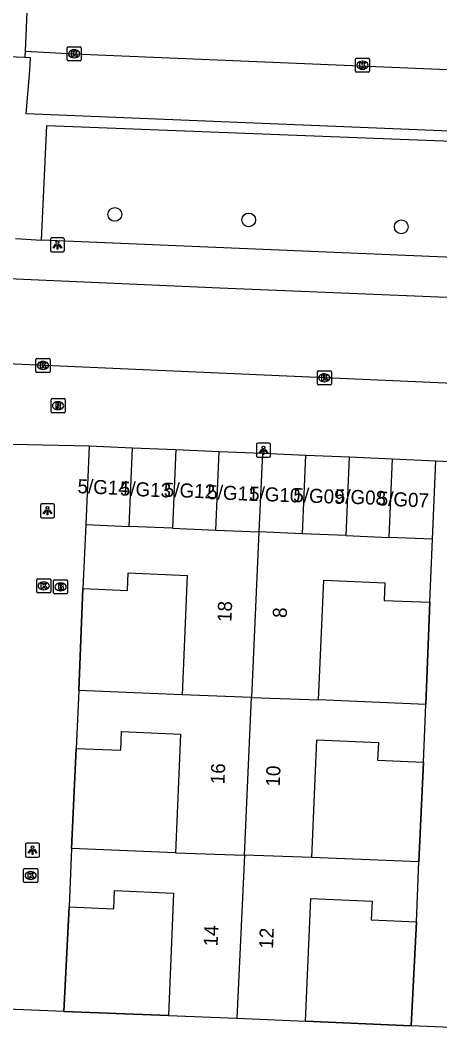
# Model space of a CAD drawing. Extents: x 160787 to 161428, y 386828 to 387483.
# Drawn here: x 161261.1 to 161290.9, y 387319.7 to 387391.4 of the extents above; entities that cross this region are included whole.
import ezdxf

# ---------------------------------------------------------------- set-up
doc = ezdxf.new("R2010")
doc.units = 0
for name, color, linetype in [('IMGEO_Boom', 7, 'Continuous'), ('IMGEO_Brandkraan', 7, 'Continuous'), ('IMGEO_Kolk', 7, 'Continuous'), ('IMGEO_Lichtpunt', 7, 'Continuous'), ('IMGEO_Muur', 7, 'Continuous'), ('IMGEO_Pand', 7, 'Continuous'), ('IMGEO_Pand_nummerreeks', 7, 'Continuous'), ('IMGEO_Rijbaan_lokaal_gesloten', 7, 'Continuous'), ('IMGEO_Rijbaan_lokaal_open', 7, 'Continuous'), ('IMGEO_Rioolput', 7, 'Continuous'), ('IMGEO_Voetpad_open', 7, 'Continuous')]:
    doc.layers.add(name, color=color, linetype=linetype)

msp = doc.modelspace()

# ---------------------------------------------------------------- linework, layer by layer
at = {"layer": 'IMGEO_Boom'}
for centre in [(161267.839, 387377.587), (161277.352, 387377.194), (161288.198, 387376.7)]:
    msp.add_circle(centre, 0.489, dxfattribs=at)
at = {"layer": 'IMGEO_Brandkraan'}
for p, q in [((161263.48, 387350.685), (161263.48, 387351.537)), ((161263.555, 387351.611), (161264.407, 387351.611)), ((161264.481, 387351.537), (161264.481, 387350.685)), ((161263.991, 387350.831), (161263.966, 387350.831)), ((161263.968, 387351.391), (161263.993, 387351.391)), ((161264.407, 387350.611), (161263.555, 387350.611))]:
    msp.add_line(p, q, dxfattribs=at)
for points in [[(161263.48, 387350.685), (161263.48, 387351.537)], [(161263.555, 387351.611), (161264.407, 387351.611)], [(161264.481, 387351.537), (161264.481, 387350.685)], [(161263.828, 387351.311), (161263.828, 387350.911), (161264.041, 387350.911)], [(161264.059, 387351.311), (161263.828, 387351.311)], [(161264.007, 387351.23), (161263.953, 387351.23), (161263.953, 387351.154)], [(161263.953, 387351.154), (161264.006, 387351.154)], [(161264.015, 387351.078), (161263.953, 387351.078), (161263.953, 387350.997)], [(161263.953, 387350.997), (161264.015, 387350.997)], [(161264.407, 387350.611), (161263.555, 387350.611)]]:
    msp.add_lwpolyline(points, dxfattribs=at)
for centre, radius, start, end in [((161263.557, 387351.535), 0.0765, 91.55205, 178.44795), ((161263.557, 387351.535), 0.0765, 91.55205, 178.44795), ((161264.405, 387351.535), 0.0765, 1.55205, 88.44795), ((161264.405, 387351.535), 0.0765, 1.55205, 88.44795), ((161264.008, 387351.192), 0.0379, 267.82845, 90.93552), ((161264.016, 387351.037), 0.0404, 269.87594, 90.50774), ((161264.047, 387351.162), 0.251, 268.66757, 293.53466), ((161264.063, 387351.166), 0.145, 59.4692, 91.53667), ((161264.088, 387351.213), 0.0922, 285.51372, 58.15012), ((161264.093, 387351.021), 0.105, 301.31148, 78.98903), ((161263.557, 387350.687), 0.0765, 181.55205, 268.44795), ((161263.557, 387350.687), 0.0765, 181.55205, 268.44795), ((161264.405, 387350.687), 0.0765, 271.55205, 358.44795), ((161264.405, 387350.687), 0.0765, 271.55205, 358.44795)]:
    msp.add_arc(centre, radius, start, end, dxfattribs=at)
for centre, major_axis, ratio, start_param, end_param in [((161263.967, 387351.111), (-0.387, 0.002), 0.722429, 4.712389, 7.853982), ((161263.992, 387351.111), (-0.39, 0.002), 0.717154, 1.570796, 4.712389)]:
    msp.add_ellipse(centre, major_axis=major_axis, ratio=ratio, start_param=start_param, end_param=end_param, dxfattribs=at)
at = {"layer": 'IMGEO_Kolk'}
for p, q in [((161264.443, 387388.575), (161264.443, 387389.427)), ((161264.518, 387389.501), (161265.37, 387389.501)), ((161265.444, 387389.427), (161265.444, 387388.575)), ((161264.954, 387388.721), (161264.929, 387388.721)), ((161264.931, 387389.281), (161264.956, 387389.281)), ((161265.37, 387388.501), (161264.518, 387388.501)), ((161284.944, 387387.761), (161284.944, 387388.613)), ((161285.019, 387388.687), (161285.871, 387388.687)), ((161285.432, 387388.467), (161285.457, 387388.467)), ((161285.945, 387388.613), (161285.945, 387387.761)), ((161285.871, 387387.687), (161285.019, 387387.687)), ((161285.455, 387387.907), (161285.43, 387387.907)), ((161262.228, 387366.422), (161262.228, 387367.274)), ((161262.303, 387367.348), (161263.155, 387367.348)), ((161263.229, 387367.274), (161263.229, 387366.422)), ((161262.739, 387366.568), (161262.714, 387366.568)), ((161262.716, 387367.128), (161262.741, 387367.128)), ((161263.155, 387366.348), (161262.303, 387366.348)), ((161282.233, 387365.543), (161282.233, 387366.395)), ((161282.308, 387366.469), (161283.16, 387366.469)), ((161282.721, 387366.249), (161282.746, 387366.249)), ((161283.234, 387366.395), (161283.234, 387365.543)), ((161283.16, 387365.469), (161282.308, 387365.469)), ((161282.744, 387365.689), (161282.719, 387365.689)), ((161262.281, 387350.756), (161262.281, 387351.608)), ((161262.356, 387351.682), (161263.208, 387351.682)), ((161262.769, 387351.462), (161262.794, 387351.462)), ((161263.282, 387351.608), (161263.282, 387350.756)), ((161262.792, 387350.902), (161262.767, 387350.902)), ((161263.208, 387350.682), (161262.356, 387350.682)), ((161261.355, 387330.164), (161261.355, 387331.016)), ((161261.43, 387331.09), (161262.282, 387331.09)), ((161261.843, 387330.87), (161261.868, 387330.87)), ((161262.356, 387331.016), (161262.356, 387330.164)), ((161262.282, 387330.09), (161261.43, 387330.09)), ((161261.866, 387330.31), (161261.841, 387330.31))]:
    msp.add_line(p, q, dxfattribs=at)
for points in [[(161264.443, 387388.575), (161264.443, 387389.427)], [(161264.518, 387389.501), (161265.37, 387389.501)], [(161265.444, 387389.427), (161265.444, 387388.575)], [(161264.764, 387389.201), (161264.887, 387389.201), (161264.887, 387389.05), (161265.017, 387389.201), (161265.181, 387389.201), (161265.035, 387389.05), (161265.188, 387388.801), (161265.036, 387388.801), (161264.951, 387388.965), (161264.887, 387388.898), (161264.887, 387388.801), (161264.764, 387388.801), (161264.764, 387389.201)], [(161265.37, 387388.501), (161264.518, 387388.501)], [(161284.944, 387387.761), (161284.944, 387388.613)], [(161285.019, 387388.687), (161285.871, 387388.687)], [(161285.265, 387388.387), (161285.388, 387388.387), (161285.388, 387388.236), (161285.518, 387388.387), (161285.682, 387388.387), (161285.536, 387388.236), (161285.689, 387387.987), (161285.537, 387387.987), (161285.452, 387388.151), (161285.388, 387388.084), (161285.388, 387387.987), (161285.265, 387387.987), (161285.265, 387388.387)], [(161285.945, 387388.613), (161285.945, 387387.761)], [(161285.871, 387387.687), (161285.019, 387387.687)], [(161262.228, 387366.422), (161262.228, 387367.274)], [(161262.303, 387367.348), (161263.155, 387367.348)], [(161263.229, 387367.274), (161263.229, 387366.422)], [(161262.549, 387367.048), (161262.672, 387367.048), (161262.672, 387366.897), (161262.802, 387367.048), (161262.966, 387367.048), (161262.82, 387366.897), (161262.973, 387366.648), (161262.821, 387366.648), (161262.736, 387366.812), (161262.672, 387366.745), (161262.672, 387366.648), (161262.549, 387366.648), (161262.549, 387367.048)], [(161263.155, 387366.348), (161262.303, 387366.348)], [(161282.233, 387365.543), (161282.233, 387366.395)], [(161282.308, 387366.469), (161283.16, 387366.469)], [(161282.554, 387366.169), (161282.677, 387366.169), (161282.677, 387366.018), (161282.807, 387366.169), (161282.971, 387366.169), (161282.825, 387366.018), (161282.978, 387365.769), (161282.826, 387365.769), (161282.741, 387365.933), (161282.677, 387365.866), (161282.677, 387365.769), (161282.554, 387365.769), (161282.554, 387366.169)], [(161283.234, 387366.395), (161283.234, 387365.543)], [(161283.16, 387365.469), (161282.308, 387365.469)], [(161262.281, 387350.756), (161262.281, 387351.608)], [(161262.356, 387351.682), (161263.208, 387351.682)], [(161263.282, 387351.608), (161263.282, 387350.756)], [(161262.602, 387351.382), (161262.725, 387351.382), (161262.725, 387351.231), (161262.855, 387351.382), (161263.019, 387351.382), (161262.873, 387351.231), (161263.026, 387350.982), (161262.874, 387350.982), (161262.789, 387351.146), (161262.725, 387351.079), (161262.725, 387350.982), (161262.602, 387350.982), (161262.602, 387351.382)], [(161263.208, 387350.682), (161262.356, 387350.682)], [(161261.355, 387330.164), (161261.355, 387331.016)], [(161261.43, 387331.09), (161262.282, 387331.09)], [(161261.676, 387330.79), (161261.799, 387330.79), (161261.799, 387330.639), (161261.929, 387330.79), (161262.093, 387330.79), (161261.947, 387330.639), (161262.1, 387330.39), (161261.948, 387330.39), (161261.863, 387330.554), (161261.799, 387330.487), (161261.799, 387330.39), (161261.676, 387330.39), (161261.676, 387330.79)], [(161262.356, 387331.016), (161262.356, 387330.164)], [(161262.282, 387330.09), (161261.43, 387330.09)]]:
    msp.add_lwpolyline(points, dxfattribs=at)
for centre, start, end in [((161264.52, 387389.425), 91.55205, 178.44795), ((161264.52, 387389.425), 91.55205, 178.44795), ((161265.368, 387389.425), 1.55205, 88.44795), ((161265.368, 387389.425), 1.55205, 88.44795), ((161264.52, 387388.577), 181.55205, 268.44795), ((161264.52, 387388.577), 181.55205, 268.44795), ((161265.368, 387388.577), 271.55205, 358.44795), ((161265.368, 387388.577), 271.55205, 358.44795), ((161285.021, 387388.611), 91.55205, 178.44795), ((161285.021, 387388.611), 91.55205, 178.44795), ((161285.869, 387388.611), 1.55205, 88.44795), ((161285.869, 387388.611), 1.55205, 88.44795), ((161285.021, 387387.763), 181.55205, 268.44795), ((161285.021, 387387.763), 181.55205, 268.44795), ((161285.869, 387387.763), 271.55205, 358.44795), ((161285.869, 387387.763), 271.55205, 358.44795), ((161262.305, 387367.272), 91.55205, 178.44795), ((161262.305, 387367.272), 91.55205, 178.44795), ((161263.153, 387367.272), 1.55205, 88.44795), ((161263.153, 387367.272), 1.55205, 88.44795), ((161262.305, 387366.424), 181.55205, 268.44795), ((161262.305, 387366.424), 181.55205, 268.44795), ((161263.153, 387366.424), 271.55205, 358.44795), ((161263.153, 387366.424), 271.55205, 358.44795), ((161282.31, 387366.393), 91.55205, 178.44795), ((161282.31, 387366.393), 91.55205, 178.44795), ((161283.158, 387366.393), 1.55205, 88.44795), ((161283.158, 387366.393), 1.55205, 88.44795), ((161282.31, 387365.545), 181.55205, 268.44795), ((161282.31, 387365.545), 181.55205, 268.44795), ((161283.158, 387365.545), 271.55205, 358.44795), ((161283.158, 387365.545), 271.55205, 358.44795), ((161262.358, 387351.606), 91.55205, 178.44795), ((161262.358, 387351.606), 91.55205, 178.44795), ((161263.206, 387351.606), 1.55205, 88.44795), ((161263.206, 387351.606), 1.55205, 88.44795), ((161262.358, 387350.758), 181.55205, 268.44795), ((161262.358, 387350.758), 181.55205, 268.44795), ((161263.206, 387350.758), 271.55205, 358.44795), ((161263.206, 387350.758), 271.55205, 358.44795), ((161261.432, 387331.014), 91.55205, 178.44795), ((161261.432, 387331.014), 91.55205, 178.44795), ((161262.28, 387331.014), 1.55205, 88.44795), ((161262.28, 387331.014), 1.55205, 88.44795), ((161261.432, 387330.166), 181.55205, 268.44795), ((161261.432, 387330.166), 181.55205, 268.44795), ((161262.28, 387330.166), 271.55205, 358.44795), ((161262.28, 387330.166), 271.55205, 358.44795)]:
    msp.add_arc(centre, 0.0765, start, end, dxfattribs=at)
for centre, major_axis, ratio, start_param, end_param in [((161264.93, 387389.001), (-0.387, 0.002), 0.722429, 4.712389, 7.853982), ((161264.955, 387389.001), (-0.39, 0.002), 0.717154, 1.570796, 4.712389), ((161285.431, 387388.187), (-0.387, 0.002), 0.722429, 4.712389, 7.853982), ((161285.456, 387388.187), (-0.39, 0.002), 0.717154, 1.570796, 4.712389), ((161262.715, 387366.848), (-0.387, 0.002), 0.722429, 4.712389, 7.853982), ((161262.74, 387366.848), (-0.39, 0.002), 0.717154, 1.570796, 4.712389), ((161282.72, 387365.969), (-0.387, 0.002), 0.722429, 4.712389, 7.853982), ((161282.745, 387365.969), (-0.39, 0.002), 0.717154, 1.570796, 4.712389), ((161262.768, 387351.182), (-0.387, 0.002), 0.722429, 4.712389, 7.853982), ((161262.793, 387351.182), (-0.39, 0.002), 0.717154, 1.570796, 4.712389), ((161261.842, 387330.59), (-0.387, 0.002), 0.722429, 4.712389, 7.853982), ((161261.867, 387330.59), (-0.39, 0.002), 0.717154, 1.570796, 4.712389)]:
    msp.add_ellipse(centre, major_axis=major_axis, ratio=ratio, start_param=start_param, end_param=end_param, dxfattribs=at)
at = {"layer": 'IMGEO_Lichtpunt'}
for p, q in [((161263.255, 387375.813), (161263.255, 387375.006)), ((161263.255, 387375.813), (161263.255, 387375.006)), ((161264.157, 387375.908), (161263.349, 387375.908)), ((161264.157, 387375.908), (161263.349, 387375.908)), ((161264.251, 387375.006), (161264.251, 387375.813)), ((161264.251, 387375.006), (161264.251, 387375.813)), ((161263.349, 387374.912), (161264.157, 387374.912)), ((161263.349, 387374.912), (161264.157, 387374.912)), ((161277.911, 387361.221), (161277.911, 387360.414)), ((161277.911, 387361.221), (161277.911, 387360.414)), ((161278.813, 387361.316), (161278.005, 387361.316)), ((161278.813, 387361.316), (161278.005, 387361.316)), ((161278.907, 387360.414), (161278.907, 387361.221)), ((161278.907, 387360.414), (161278.907, 387361.221)), ((161278.005, 387360.32), (161278.813, 387360.32)), ((161278.005, 387360.32), (161278.813, 387360.32)), ((161262.555, 387356.924), (161262.555, 387356.117)), ((161262.555, 387356.924), (161262.555, 387356.117)), ((161263.457, 387357.019), (161262.649, 387357.019)), ((161263.457, 387357.019), (161262.649, 387357.019)), ((161263.551, 387356.117), (161263.551, 387356.924)), ((161263.551, 387356.117), (161263.551, 387356.924)), ((161262.649, 387356.023), (161263.457, 387356.023)), ((161262.649, 387356.023), (161263.457, 387356.023)), ((161261.492, 387332.801), (161261.492, 387331.994)), ((161261.492, 387332.801), (161261.492, 387331.994)), ((161262.394, 387332.896), (161261.586, 387332.896)), ((161262.394, 387332.896), (161261.586, 387332.896)), ((161262.488, 387331.994), (161262.488, 387332.801)), ((161262.488, 387331.994), (161262.488, 387332.801)), ((161261.586, 387331.9), (161262.394, 387331.9)), ((161261.586, 387331.9), (161262.394, 387331.9))]:
    msp.add_line(p, q, dxfattribs=at)
for points in [[(161263.629, 387375.477), (161263.668, 387375.449), (161263.48, 387375.187), (161263.442, 387375.214), (161263.629, 387375.477)], [(161263.731, 387375.429), (161263.778, 387375.429), (161263.778, 387375.107), (161263.731, 387375.107), (161263.731, 387375.429)], [(161263.841, 387375.449), (161263.879, 387375.476), (161264.066, 387375.214), (161264.027, 387375.186), (161263.841, 387375.449)], [(161278.285, 387360.885), (161278.324, 387360.857), (161278.136, 387360.595), (161278.098, 387360.622), (161278.285, 387360.885)], [(161278.387, 387360.837), (161278.434, 387360.837), (161278.434, 387360.515), (161278.387, 387360.515), (161278.387, 387360.837)], [(161278.497, 387360.857), (161278.535, 387360.884), (161278.722, 387360.622), (161278.683, 387360.594), (161278.497, 387360.857)], [(161262.929, 387356.588), (161262.968, 387356.56), (161262.78, 387356.298), (161262.742, 387356.325), (161262.929, 387356.588)], [(161263.031, 387356.54), (161263.078, 387356.54), (161263.078, 387356.218), (161263.031, 387356.218), (161263.031, 387356.54)], [(161263.141, 387356.56), (161263.179, 387356.587), (161263.366, 387356.325), (161263.327, 387356.297), (161263.141, 387356.56)], [(161261.866, 387332.465), (161261.905, 387332.437), (161261.717, 387332.175), (161261.679, 387332.202), (161261.866, 387332.465)], [(161261.968, 387332.417), (161262.015, 387332.417), (161262.015, 387332.095), (161261.968, 387332.095), (161261.968, 387332.417)], [(161262.078, 387332.437), (161262.116, 387332.464), (161262.303, 387332.202), (161262.264, 387332.174), (161262.078, 387332.437)]]:
    msp.add_lwpolyline(points, dxfattribs=at)
for centre in [(161263.754, 387375.611), (161278.41, 387361.019), (161263.054, 387356.722), (161261.991, 387332.599)]:
    msp.add_circle(centre, 0.0994, dxfattribs=at)
for centre, start, end in [((161263.349, 387375.813), 90, 180), ((161263.349, 387375.813), 90, 180), ((161264.157, 387375.813), 0, 90), ((161264.157, 387375.813), 0, 90), ((161263.349, 387375.006), 180, 270), ((161263.349, 387375.006), 180, 270), ((161264.157, 387375.006), 270, 0), ((161264.157, 387375.006), 270, 360), ((161278.005, 387361.221), 90, 180), ((161278.005, 387361.221), 90, 180), ((161278.813, 387361.221), 0, 90), ((161278.813, 387361.221), 0, 90), ((161278.005, 387360.414), 180, 270), ((161278.005, 387360.414), 180, 270), ((161278.813, 387360.414), 270, 0), ((161278.813, 387360.414), 270, 360), ((161262.649, 387356.924), 90, 180), ((161262.649, 387356.924), 90, 180), ((161263.457, 387356.924), 0, 90), ((161263.457, 387356.924), 0, 90), ((161262.649, 387356.117), 180, 270), ((161262.649, 387356.117), 180, 270), ((161263.457, 387356.117), 270, 0), ((161263.457, 387356.117), 270, 360), ((161261.586, 387332.801), 90, 180), ((161261.586, 387332.801), 90, 180), ((161262.394, 387332.801), 0, 90), ((161262.394, 387332.801), 0, 90), ((161261.586, 387331.994), 180, 270), ((161261.586, 387331.994), 180, 270), ((161262.394, 387331.994), 270, 0), ((161262.394, 387331.994), 270, 360)]:
    msp.add_arc(centre, 0.0946, start, end, dxfattribs=at)
at = {"layer": 'IMGEO_Muur'}
for points in [[(161265.574, 387350.993), (161265.275, 387343.748)], [(161289.95, 387342.756), (161290.235, 387350.009)], [(161265.1, 387339.623), (161264.76, 387332.52)], [(161289.456, 387331.551), (161289.776, 387338.641)], [(161264.583, 387328.359), (161264.222, 387320.914)], [(161288.908, 387319.912), (161289.276, 387327.306)], [(161264.222, 387320.914), (161271.648, 387320.65)], [(161281.393, 387320.236), (161288.908, 387319.912)]]:
    msp.add_lwpolyline(points, dxfattribs=at)
at = {"layer": 'IMGEO_Pand'}
for points in [[(161266.005, 387361.124), (161265.767, 387355.538)], [(161266.005, 387361.124), (161269.087, 387360.993)], [(161268.85, 387355.407), (161269.087, 387360.993)], [(161269.087, 387360.993), (161272.169, 387360.862)], [(161272.169, 387360.862), (161271.932, 387355.276)], [(161272.169, 387360.862), (161275.251, 387360.731)], [(161275.014, 387355.144), (161275.251, 387360.731)], [(161275.251, 387360.731), (161278.334, 387360.6)], [(161278.334, 387360.6), (161278.08, 387355.014)], [(161278.334, 387360.6), (161281.416, 387360.47)], [(161281.178, 387354.882), (161281.416, 387360.47)], [(161281.416, 387360.47), (161284.498, 387360.339)], [(161284.498, 387360.339), (161284.26, 387354.751)], [(161284.498, 387360.339), (161287.58, 387360.208)], [(161287.343, 387354.619), (161287.58, 387360.208)], [(161287.58, 387360.208), (161290.662, 387360.077)], [(161290.425, 387354.488), (161290.662, 387360.077)], [(161265.767, 387355.538), (161265.574, 387350.993)], [(161265.767, 387355.538), (161268.85, 387355.407)], [(161271.932, 387355.276), (161268.85, 387355.407)], [(161271.932, 387355.276), (161275.014, 387355.144)], [(161275.014, 387355.144), (161278.08, 387355.014)], [(161278.08, 387355.014), (161277.55, 387343.255)], [(161281.178, 387354.882), (161278.08, 387355.014)], [(161284.26, 387354.751), (161281.178, 387354.882)], [(161284.26, 387354.751), (161287.343, 387354.619)], [(161290.425, 387354.488), (161287.343, 387354.619)], [(161290.235, 387350.009), (161290.425, 387354.488)], [(161265.574, 387350.993), (161268.733, 387350.859), (161268.786, 387352.098), (161272.979, 387351.92), (161272.619, 387343.436)], [(161282.324, 387343.079), (161282.685, 387351.576), (161287.042, 387351.391), (161286.99, 387350.147), (161290.235, 387350.009)], [(161265.275, 387343.748), (161265.1, 387339.623)], [(161272.619, 387343.436), (161265.275, 387343.748)], [(161277.55, 387343.255), (161272.619, 387343.436)], [(161277.045, 387332.038), (161277.55, 387343.255)], [(161277.55, 387343.255), (161282.324, 387343.079)], [(161289.95, 387342.756), (161282.324, 387343.079)], [(161289.776, 387338.641), (161289.95, 387342.756)], [(161265.1, 387339.623), (161268.256, 387339.489), (161268.313, 387340.819), (161272.499, 387340.641), (161272.14, 387332.206)], [(161281.835, 387331.875), (161282.19, 387340.234), (161286.574, 387340.048), (161286.52, 387338.78), (161289.776, 387338.641)], [(161264.76, 387332.52), (161264.583, 387328.359)], [(161272.14, 387332.206), (161264.76, 387332.52)], [(161272.14, 387332.206), (161277.045, 387332.038)], [(161277.045, 387332.038), (161276.522, 387320.443)], [(161281.835, 387331.875), (161277.045, 387332.038)], [(161289.456, 387331.551), (161281.835, 387331.875)], [(161289.276, 387327.306), (161289.456, 387331.551)], [(161264.583, 387328.359), (161267.765, 387328.224), (161267.82, 387329.525), (161272.017, 387329.346), (161271.648, 387320.65)], [(161281.393, 387320.236), (161281.763, 387328.961), (161286.119, 387328.776), (161286.062, 387327.443), (161289.276, 387327.306)], [(161271.648, 387320.65), (161276.522, 387320.443)], [(161276.522, 387320.443), (161281.393, 387320.236)]]:
    msp.add_lwpolyline(points, dxfattribs=at)
at = {"layer": 'IMGEO_Rijbaan_lokaal_gesloten'}
msp.add_lwpolyline([(161261.453, 387389.187), (161264.944, 387389.001), (161322.53, 387386.571)], dxfattribs=at)
at = {"layer": 'IMGEO_Rijbaan_lokaal_open'}
for points in [[(161261.798, 387397.029), (161261.453, 387389.187)], [(161261.433, 387388.734), (161257.846, 387388.881)], [(161261.453, 387389.187), (161261.433, 387388.734)], [(161329.512, 387363.912), (161232.74, 387368.166)], [(161260.53, 387361.249), (161266.005, 387361.124)], [(161290.662, 387360.077), (161295.648, 387359.829)], [(161264.222, 387320.914), (161259.019, 387321.139)], [(161271.648, 387320.65), (161264.222, 387320.914)], [(161288.908, 387319.912), (161281.393, 387320.236)], [(161293.979, 387319.692), (161288.908, 387319.912)]]:
    msp.add_lwpolyline(points, dxfattribs=at)
at = {"layer": 'IMGEO_Rioolput'}
for p, q in [((161263.302, 387363.56), (161263.302, 387364.412)), ((161263.377, 387364.486), (161264.229, 387364.486)), ((161264.303, 387364.412), (161264.303, 387363.56)), ((161263.813, 387363.706), (161263.788, 387363.706)), ((161263.79, 387364.266), (161263.815, 387364.266)), ((161264.229, 387363.486), (161263.377, 387363.486))]:
    msp.add_line(p, q, dxfattribs=at)
for points in [[(161263.302, 387363.56), (161263.302, 387364.412)], [(161263.377, 387364.486), (161264.229, 387364.486)], [(161264.303, 387364.412), (161264.303, 387363.56)], [(161263.891, 387364.184), (161263.639, 387364.186), (161263.639, 387363.786)], [(161263.639, 387363.786), (161263.763, 387363.786), (161263.763, 387363.948), (161263.774, 387363.948)], [(161263.817, 387364.105), (161263.763, 387364.105), (161263.763, 387364.024)], [(161263.763, 387364.024), (161263.815, 387364.024)], [(161263.821, 387363.919), (161263.892, 387363.786), (161264.032, 387363.786), (161263.967, 387363.912)], [(161264.229, 387363.486), (161263.377, 387363.486)]]:
    msp.add_lwpolyline(points, dxfattribs=at)
for centre, radius, start, end in [((161263.379, 387364.41), 0.0765, 91.55205, 178.44795), ((161263.379, 387364.41), 0.0765, 91.55205, 178.44795), ((161264.227, 387364.41), 0.0765, 1.55205, 88.44795), ((161264.227, 387364.41), 0.0765, 1.55205, 88.44795), ((161263.773, 387363.895), 0.0533, 26.02933, 88.69889), ((161263.799, 387364.213), 0.19, 274.7715, 282.96867), ((161263.823, 387364.009), 0.0964, 77.00612, 93.18647), ((161263.837, 387364.066), 0.0378, 276.66336, 79.67722), ((161263.89, 387364.074), 0.109, 350.36119, 89.41601), ((161263.888, 387364.074), 0.112, 277.58423, 350.98172), ((161263.872, 387363.859), 0.108, 29.51342, 73.79051), ((161263.379, 387363.562), 0.0765, 181.55205, 268.44795), ((161263.379, 387363.562), 0.0765, 181.55205, 268.44795), ((161264.227, 387363.562), 0.0765, 271.55205, 358.44795), ((161264.227, 387363.562), 0.0765, 271.55205, 358.44795)]:
    msp.add_arc(centre, radius, start, end, dxfattribs=at)
for centre, major_axis, ratio, start_param, end_param in [((161263.789, 387363.986), (-0.387, 0.002), 0.722429, 4.712389, 7.853982), ((161263.814, 387363.986), (-0.39, 0.002), 0.717154, 1.570796, 4.712389)]:
    msp.add_ellipse(centre, major_axis=major_axis, ratio=ratio, start_param=start_param, end_param=end_param, dxfattribs=at)
at = {"layer": 'IMGEO_Voetpad_open'}
for points in [[(161318.858, 387382.381), (161261.541, 387384.723), (161261.801, 387387.803), (161261.84, 387388.717), (161261.433, 387388.734)], [(161262.632, 387375.752), (161262.995, 387383.906), (161329.176, 387381.349)], [(161260.787, 387375.875), (161262.632, 387375.752)], [(161328.651, 387373.051), (161305.41, 387373.957), (161262.632, 387375.752)], [(161232.74, 387368.166), (161232.946, 387372.244), (161232.95, 387372.281), (161232.978, 387372.467), (161233.023, 387372.649), (161233.084, 387372.826), (161233.161, 387372.997), (161233.253, 387373.161), (161233.359, 387373.316), (161233.478, 387373.46), (161233.61, 387373.594), (161233.753, 387373.715), (161233.907, 387373.823), (161234.069, 387373.917), (161234.239, 387373.996), (161234.416, 387374.059), (161234.597, 387374.106), (161234.782, 387374.137), (161234.969, 387374.151), (161235.157, 387374.149), (161238.778, 387373.972), (161275.29, 387372.362), (161326.049, 387370.269), (161326.758, 387370.22)], [(161265.275, 387343.748), (161265.574, 387350.993)], [(161290.235, 387350.009), (161289.95, 387342.756)], [(161264.76, 387332.52), (161265.1, 387339.623)], [(161289.776, 387338.641), (161289.456, 387331.551)], [(161264.222, 387320.914), (161264.583, 387328.359)], [(161289.276, 387327.306), (161288.908, 387319.912)]]:
    msp.add_lwpolyline(points, dxfattribs=at)

# ---------------------------------------------------------------- texts
at = {"layer": 'IMGEO_Pand_nummerreeks'}
for s, rotation, p in [('5/G14', 357.59297, (161265.171, 387357.771)), ('5/G13', 357.59297, (161268.178, 387357.608)), ('5/G12', 357.59297, (161271.306, 387357.526)), ('5/G11', 357.59297, (161274.391, 387357.356)), ('5/G10', 357.59297, (161277.364, 387357.25)), ('5/G09', 357.59297, (161280.51, 387357.145)), ('5/G08', 357.59297, (161283.458, 387357.062)), ('5/G07', 357.59297, (161286.507, 387356.897)), ('18', 87.56341, (161276.12, 387348.591)), ('8', 87.63256, (161280.055, 387348.883)), ('16', 87.56341, (161275.63, 387337.063)), ('10', 87.63256, (161279.559, 387336.897)), ('14', 87.56341, (161275.14, 387325.538)), ('12', 87.63256, (161279.083, 387325.365))]:
    msp.add_text(s, height=1, rotation=rotation, dxfattribs=at).set_placement(p)

doc.saveas('drawing.dxf')
